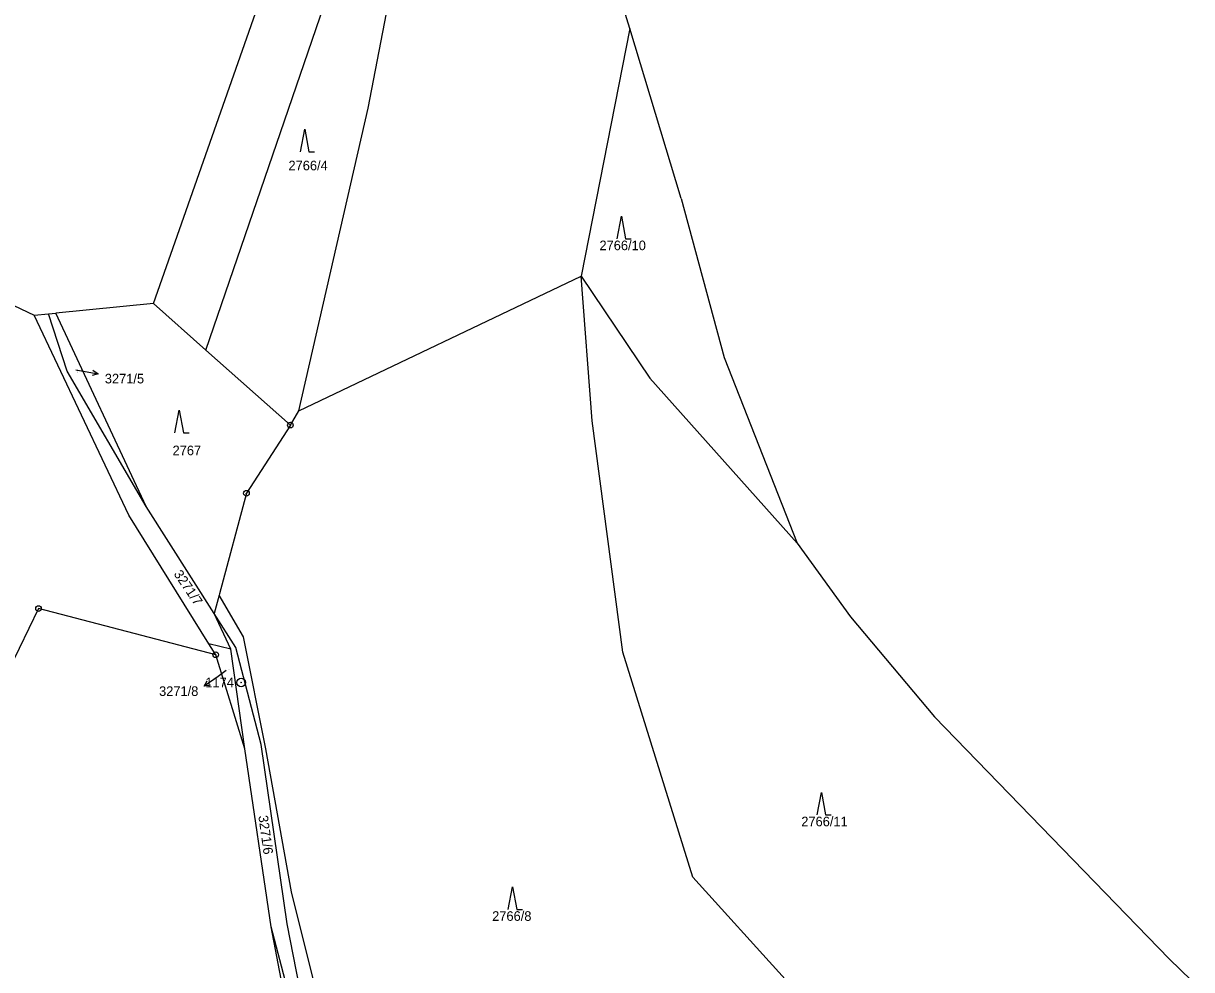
# Model space of a CAD drawing. Extents: x -736345 to -729997, y -1130177 to -1122501.
# Drawn here: x -735353.8 to -735147, y -1123948.4 to -1123780.9 of the extents above; entities that cross this region are included whole.
import ezdxf

# ---------------------------------------------------------------- set-up
doc = ezdxf.new("R2010")
doc.units = 0
for name, color, linetype in [('Vrstva 1', 7, 'Continuous'), ('Vrstva 13', 7, 'Continuous'), ('Vrstva 16', 7, 'Continuous'), ('Vrstva 17', 7, 'Continuous'), ('Vrstva 18', 7, 'Continuous'), ('Vrstva 25', 7, 'Continuous')]:
    doc.layers.add(name, color=color, linetype=linetype)

msp = doc.modelspace()

# ---------------------------------------------------------------- linework, layer by layer
at = {"layer": 'Vrstva 1'}
for points in [[(-735321.51, -1123838.74), (-735281.07, -1123720.89)], [(-735292.76, -1123795.95), (-735282.69, -1123743.57)], [(-735246.48, -1123781.85), (-735255.06, -1123825.66)], [(-735305.03, -1123849.48), (-735292.76, -1123795.95)], [(-735305.03, -1123849.48), (-735255.06, -1123825.66)], [(-735253.12, -1123851.25), (-735255.06, -1123825.66)], [(-735255.06, -1123825.66), (-735242.91, -1123843.72)], [(-735346.08, -1123842.49), (-735349.38, -1123832.34)], [(-735332.06, -1123866.42), (-735348.05, -1123832.21)], [(-735330.79, -1123830.5), (-735321.51, -1123838.74)], [(-735335.17, -1123867.97), (-735351.89, -1123832.59)], [(-735321.51, -1123838.74), (-735306.56, -1123852.03)], [(-735332.06, -1123866.42), (-735346.08, -1123842.49)], [(-735242.91, -1123843.72), (-735216.86, -1123872.95)], [(-735306.56, -1123852.03), (-735305.03, -1123849.48)], [(-735306.56, -1123852.03), (-735314.33, -1123864.09)], [(-735247.71, -1123892.23), (-735253.12, -1123851.25)], [(-735314.33, -1123864.09), (-735319.09, -1123881.88)], [(-735320.02, -1123885.36), (-735332.06, -1123866.42)], [(-735320.97, -1123890.76), (-735335.17, -1123867.97)], [(-735319.09, -1123881.88), (-735319.16, -1123882.14)], [(-735319.16, -1123882.14), (-735320.02, -1123885.36)], [(-735314.88, -1123889.49), (-735319.16, -1123882.14)], [(-735351.14, -1123884.51), (-735356.25, -1123895.14)], [(-735319.77, -1123892.68), (-735351.14, -1123884.51)], [(-735316.18, -1123891.41), (-735320.02, -1123885.36)], [(-735317.11, -1123891.67), (-735320.02, -1123885.36)], [(-735310.9, -1123909.35), (-735314.88, -1123889.49)], [(-735317.11, -1123891.67), (-735320.97, -1123890.76)], [(-735319.77, -1123892.68), (-735320.97, -1123890.76)], [(-735314.63, -1123909.31), (-735317.11, -1123891.67)], [(-735311.75, -1123908.55), (-735316.18, -1123891.41)], [(-735235.31, -1123932.03), (-735247.71, -1123892.23)], [(-735314.63, -1123909.31), (-735319.77, -1123892.68)], [(-735307.12, -1123940.33), (-735311.75, -1123908.55)], [(-735309.96, -1123940.86), (-735314.63, -1123909.31)], [(-735306.36, -1123934.62), (-735310.9, -1123909.35)], [(-735202.63, -1123968.17), (-735235.31, -1123932.03)], [(-735293.93, -1123984.58), (-735306.36, -1123934.62)], [(-735306.2, -1123960.61), (-735309.96, -1123940.86)], [(-735298.2, -1123985.54), (-735309.96, -1123940.86)], [(-735303.28, -1123959.89), (-735307.12, -1123940.33)]]:
    msp.add_lwpolyline(points, dxfattribs=at)
at = {"layer": 'Vrstva 13'}
for points in [[(-735330.79, -1123830.5), (-735307.72, -1123764.8)], [(-735246.48, -1123781.85), (-735248.53, -1123775.09)], [(-735237.36, -1123811.91), (-735246.48, -1123781.85)], [(-735411.5, -1123804.23), (-735351.89, -1123832.59)], [(-735237.36, -1123811.91), (-735229.79, -1123840.07)], [(-735351.89, -1123832.59), (-735349.38, -1123832.34)], [(-735349.38, -1123832.34), (-735348.05, -1123832.21)], [(-735330.79, -1123830.5), (-735348.05, -1123832.21)], [(-735229.79, -1123840.07), (-735216.86, -1123872.95)], [(-735216.86, -1123872.95), (-735207.39, -1123885.95)], [(-735207.39, -1123885.95), (-735192.55, -1123903.69)], [(-735192.55, -1123903.69), (-735150.97, -1123946.5)], [(-735147.01, -1123950.33), (-735150.97, -1123946.5)]]:
    msp.add_lwpolyline(points, dxfattribs=at)
at = {"layer": 'Vrstva 16'}
for points in [[(-735344.56, -1123842.25), (-735343.55, -1123842.43)], [(-735317.9, -1123895.48), (-735319.36, -1123896.52)]]:
    msp.add_lwpolyline(points, dxfattribs=at)
at = {"layer": 'Vrstva 25'}
for points in [[(-735304.76, -1123803.64), (-735304.01, -1123799.64), (-735303.26, -1123803.64), (-735302.26, -1123803.64)], [(-735248.7, -1123819.07), (-735247.95, -1123815.07), (-735247.2, -1123819.07), (-735246.2, -1123819.07)], [(-735343.55, -1123842.43), (-735340.597, -1123842.956)], [(-735341.494, -1123842.289), (-735340.597, -1123842.956), (-735341.669, -1123843.272)], [(-735326.98, -1123853.41), (-735326.23, -1123849.41), (-735325.48, -1123853.41), (-735324.48, -1123853.41)], [(-735319.36, -1123896.52), (-735321.802, -1123898.262)], [(-735320.697, -1123898.088), (-735321.802, -1123898.262), (-735321.278, -1123897.274)], [(-735213.3, -1123921.04), (-735212.55, -1123917.04), (-735211.8, -1123921.04), (-735210.8, -1123921.04)], [(-735267.99, -1123937.78), (-735267.24, -1123933.78), (-735266.49, -1123937.78), (-735265.49, -1123937.78)]]:
    msp.add_lwpolyline(points, dxfattribs=at)
for centre, radius in [((-735306.56, -1123852.03), 0.5), ((-735306.56, -1123852.03), 0.032), ((-735314.33, -1123864.09), 0.5), ((-735314.33, -1123864.09), 0.032), ((-735351.14, -1123884.51), 0.5), ((-735351.14, -1123884.51), 0.032), ((-735319.77, -1123892.68), 0.5), ((-735319.77, -1123892.68), 0.5), ((-735319.77, -1123892.68), 0.032), ((-735319.77, -1123892.68), 0.032), ((-735315.27, -1123897.59), 0.75), ((-735315.27, -1123897.59), 0.032)]:
    msp.add_circle(centre, radius, dxfattribs=at)

# ---------------------------------------------------------------- texts
at = {"layer": 'Vrstva 16'}
for s, p in [('3271/5', (-735339.4, -1123844.65)), ('3271/8', (-735329.797, -1123899.97))]:
    msp.add_text(s, height=1.7, dxfattribs=at).set_placement(p)
at = {"layer": 'Vrstva 17'}
msp.add_text('1174', height=1.7, dxfattribs=at).set_placement((-735321.611, -1123898.44))
at = {"layer": 'Vrstva 18'}
for s, height, p in [('2766/4', 1.7, (-735306.89, -1123806.93)), ('2766/10', 1.7, (-735251.84, -1123821.07)), ('2767', 1.7, (-735327.41, -1123857.36)), ('3271/8', 0.1, (-735317.7, -1123895.28)), ('2766/11', 1.7, (-735216.11, -1123923.04)), ('2766/8', 1.7, (-735270.83, -1123939.78))]:
    msp.add_text(s, height=height, dxfattribs=at).set_placement(p)
for s, height, rotation, p in [('3271/5', 0.1, 285.40227, (-735344.315, -1123842.389)), ('3271/7', 1.7, 304.00242, (-735327.283, -1123878.383)), ('3271/6', 1.7, 277.90221, (-735312.225, -1123921.23))]:
    msp.add_text(s, height=height, rotation=rotation, dxfattribs=at).set_placement(p)

doc.saveas('drawing.dxf')
